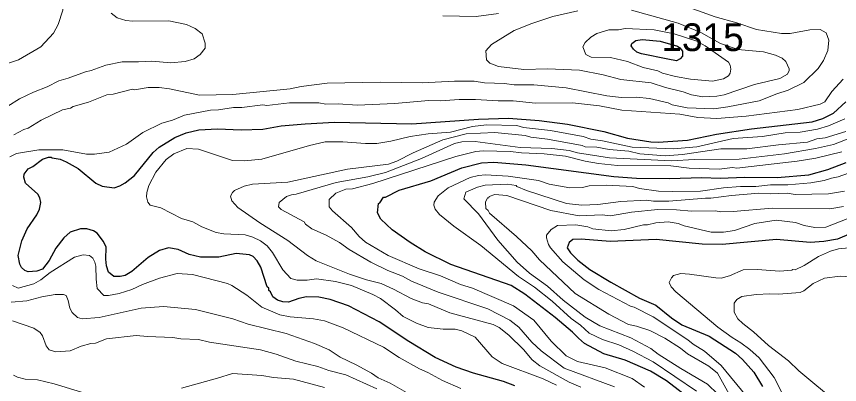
# Model space of a CAD drawing. Extents: x 598.3 to 623.2, y 6902.2 to 6930.1.
# Drawn here: x 610.928 to 613.305, y 6918.158 to 6919.22 of the extents above; entities that cross this region are included whole.
import ezdxf

# ---------------------------------------------------------------- set-up
doc = ezdxf.new("R2010")
doc.units = 0
doc.header["$LTSCALE"] = 0.032
doc.layers.add('1', color=7, linetype='Continuous', lineweight=25)
doc.layers.add('2', color=7, linetype='Continuous', lineweight=13)
doc.layers.add('21', color=7, linetype='Continuous')

msp = doc.modelspace()

# ---------------------------------------------------------------- linework, layer by layer
at = {"layer": '1'}
msp.add_lwpolyline([(612.7047, 6919.1422), (612.7161, 6919.1508), (612.7343, 6919.1536), (612.7865, 6919.1486), (612.8365, 6919.1339), (612.8437, 6919.1289), (612.8509, 6919.1195), (612.851, 6919.1055), (612.8448, 6919.0978), (612.8341, 6919.0914), (612.8084, 6919.0966), (612.7327, 6919.1123), (612.7193, 6919.1166), (612.7091, 6919.1257), (612.7032, 6919.1353)], close=True, dxfattribs=at)
for points in [[(611.3847, 6918.8711), (611.4181, 6918.8843), (611.4541, 6918.8926), (611.5085, 6918.896), (611.5763, 6918.8926), (611.6393, 6918.8943), (611.6921, 6918.9039), (611.7611, 6918.9105), (611.8465, 6918.9145), (612.069, 6918.9096), (612.2616, 6918.9234), (612.3488, 6918.9266), (612.4368, 6918.9194), (612.5194, 6918.9089), (612.624, 6918.8877), (612.692, 6918.869), (612.7596, 6918.8578), (612.781, 6918.8572), (612.8652, 6918.8634), (612.949, 6918.8806), (613.0504, 6918.8959), (613.2253, 6918.9156), (613.2566, 6918.9259), (613.2869, 6918.9411), (613.3225, 6918.9734)], [(612.3669, 6918.1539), (612.3342, 6918.1671), (612.2474, 6918.1909), (612.1978, 6918.2085), (612.1367, 6918.2358), (612.0605, 6918.2819), (611.9755, 6918.3391), (611.887, 6918.385), (611.8336, 6918.4037), (611.8012, 6918.4102), (611.765, 6918.411), (611.7433, 6918.4066), (611.7135, 6918.3957), (611.697, 6918.3965), (611.6814, 6918.4013), (611.6682, 6918.4111), (611.6616, 6918.4255), (611.6569, 6918.4297), (611.6568, 6918.4358), (611.652, 6918.4396), (611.6336, 6918.4969), (611.623, 6918.5144), (611.6117, 6918.5273), (611.6006, 6918.5317), (611.5626, 6918.5356), (611.5124, 6918.5251), (611.4596, 6918.5251), (611.4263, 6918.5335), (611.3942, 6918.5479), (611.367, 6918.5526), (611.3411, 6918.5445), (611.3077, 6918.5247), (611.2612, 6918.4838), (611.2418, 6918.4726), (611.2269, 6918.4693), (611.209, 6918.4701), (611.1939, 6918.4822), (611.1881, 6918.5), (611.1858, 6918.5196), (611.1865, 6918.554), (611.1792, 6918.5706), (611.1608, 6918.5945), (611.1498, 6918.6017), (611.1306, 6918.6069), (611.1128, 6918.6069), (611.0825, 6918.5977), (611.0644, 6918.5811), (611.0418, 6918.5513), (611.0217, 6918.5156), (611.0026, 6918.4912), (610.9862, 6918.4846), (610.9612, 6918.4827), (610.9515, 6918.4873), (610.9424, 6918.4952), (610.9377, 6918.5054), (610.9324, 6918.53), (610.943, 6918.5724), (610.9589, 6918.6075), (610.9862, 6918.6474), (610.9943, 6918.6637), (610.998, 6918.6828), (610.9953, 6918.697), (610.9897, 6918.7067), (610.9542, 6918.7389), (610.9494, 6918.7563), (610.9499, 6918.7648), (610.9615, 6918.7801), (610.975, 6918.7873), (611.0028, 6918.8084), (611.0205, 6918.8141), (611.0283, 6918.8141), (611.0305, 6918.8118), (611.0539, 6918.8078), (611.0712, 6918.8009), (611.106, 6918.7811), (611.157, 6918.7387), (611.1756, 6918.7304), (611.21, 6918.7251), (611.2264, 6918.7309), (611.2418, 6918.7398), (611.2688, 6918.7613), (611.322, 6918.8274), (611.3398, 6918.8426), (611.3847, 6918.8711)], [(611.9701, 6918.653), (611.9728, 6918.6798), (611.9773, 6918.6822), (611.9879, 6918.6982), (611.9932, 6918.6987), (612.0327, 6918.7187), (612.1244, 6918.746), (612.214, 6918.7834), (612.2704, 6918.7971), (612.3063, 6918.7995), (612.3986, 6918.7922), (612.6528, 6918.7582), (612.7182, 6918.7536), (612.8134, 6918.7519), (612.9073, 6918.7551), (612.9601, 6918.7534), (613.03, 6918.7558), (613.1243, 6918.7551), (613.2156, 6918.7631), (613.2712, 6918.7786), (613.3241, 6918.7986)], [(612.8843, 6918.1072), (612.8044, 6918.1691), (612.7585, 6918.1969), (612.6858, 6918.2283), (612.6236, 6918.2465), (612.5676, 6918.2761), (612.5509, 6918.2915), (612.5338, 6918.3088), (612.4831, 6918.3515), (612.3956, 6918.4185), (612.3561, 6918.4438), (612.1818, 6918.5047), (612.1078, 6918.5407), (612.0646, 6918.5674), (612.0124, 6918.6041), (611.9796, 6918.6347), (611.9701, 6918.653)], [(613.3367, 6918.5936), (613.2987, 6918.577), (613.2593, 6918.5704), (613.22, 6918.5673), (613.1223, 6918.5761), (612.9658, 6918.5616), (612.9075, 6918.5633), (612.7746, 6918.5761), (612.6418, 6918.5704), (612.5589, 6918.5769), (612.5345, 6918.5761), (612.5234, 6918.5676), (612.5183, 6918.5527), (612.528, 6918.5379), (612.5486, 6918.5164), (612.5838, 6918.4901), (612.6438, 6918.4536), (612.7266, 6918.4074), (612.7739, 6918.3867), (612.8195, 6918.3504), (612.8494, 6918.3304), (612.928, 6918.2976), (613.0044, 6918.2485), (613.0243, 6918.2303), (613.057, 6918.194), (613.0824, 6918.1525)]]:
    msp.add_lwpolyline(points, dxfattribs=at)
at = {"layer": '2'}
for points in [[(610.8687, 6919.0732), (610.9334, 6919.0944), (610.9979, 6919.1324), (611.0351, 6919.172), (611.0478, 6919.1964), (611.0619, 6919.2381), (611.0602, 6919.3236), (611.0546, 6919.3458), (611.0334, 6919.3963), (611.0003, 6919.439), (610.9705, 6919.4702), (610.9399, 6919.4899), (610.9158, 6919.4975)], [(612.4213, 6919.0229), (612.5152, 6919.014), (612.6324, 6918.9905), (612.6751, 6918.9865), (612.7178, 6918.9873), (612.7559, 6918.9834), (612.8095, 6918.9703), (612.8214, 6918.9646), (612.8645, 6918.9559), (612.9412, 6918.9534), (612.9818, 6918.9588), (613.0724, 6918.9762), (613.1236, 6918.997), (613.1558, 6919.0074), (613.2014, 6919.0295), (613.2432, 6919.0697), (613.2584, 6919.0927), (613.271, 6919.1215), (613.2733, 6919.1517), (613.2661, 6919.1725), (613.2482, 6919.1824), (613.2189, 6919.1816), (613.1618, 6919.1706), (613.1371, 6919.1703), (613.0643, 6919.1818), (613.0084, 6919.2011), (612.9455, 6919.2185), (612.8568, 6919.2503)], [(611.2009, 6919.2289), (611.2184, 6919.2163), (611.244, 6919.208), (611.2641, 6919.206), (611.3676, 6919.2075), (611.4186, 6919.1963), (611.4433, 6919.1855), (611.4639, 6919.1696), (611.4729, 6919.1426), (611.473, 6919.1285), (611.4584, 6919.1104), (611.4412, 6919.0975), (611.4147, 6919.0899), (611.3731, 6919.0861), (611.3185, 6919.091), (611.2805, 6919.0886), (611.233, 6919.0894), (611.186, 6919.0797), (611.1439, 6919.0635), (611.1274, 6919.0602), (611.0766, 6919.0416), (611.0497, 6919.0343), (611.0168, 6919.0167), (610.9768, 6919.0019), (610.9369, 6918.9819), (610.9028, 6918.9609)], [(612.32, 6919.2287), (612.2548, 6919.2197), (612.159, 6919.2213)], [(612.7041, 6919.2384), (612.8385, 6919.2003), (612.9037, 6919.1734), (612.9612, 6919.1422), (612.9752, 6919.1371), (613.0112, 6919.1244), (613.0853, 6919.1175), (613.1193, 6919.1085), (613.1384, 6919.0991), (613.1496, 6919.0898), (613.1592, 6919.0689), (613.1592, 6919.0637), (613.1541, 6919.0536), (613.1323, 6919.0404), (613.0594, 6919.0239), (612.9717, 6918.9939), (612.9504, 6918.9899), (612.9094, 6918.9882), (612.8773, 6918.9939), (612.853, 6919.0028), (612.802, 6919.015), (612.7607, 6919.0279), (612.6734, 6919.038), (612.622, 6919.0513), (612.554, 6919.065), (612.4609, 6919.0683), (612.3925, 6919.0668), (612.32, 6919.0757), (612.2949, 6919.0853), (612.2853, 6919.0948), (612.2833, 6919.1204), (612.2994, 6919.1393), (612.3653, 6919.1798), (612.4159, 6919.1996), (612.4763, 6919.2197), (612.5486, 6919.2358)], [(610.9278, 6918.8244), (610.9924, 6918.8351), (611.0613, 6918.8351), (611.1301, 6918.8223), (611.1534, 6918.8224), (611.1952, 6918.8287), (611.2451, 6918.8518), (611.2922, 6918.8849), (611.3476, 6918.912), (611.3784, 6918.9211), (611.413, 6918.9352), (611.4882, 6918.9493), (611.5112, 6918.9503), (611.5542, 6918.9574), (611.5781, 6918.9575), (611.6388, 6918.9647), (611.6506, 6918.9631), (611.7165, 6918.9711), (611.8009, 6918.9703), (611.821, 6918.9672), (611.857, 6918.9679), (611.912, 6918.9639), (612.0201, 6918.9688), (612.1176, 6918.9776), (612.1522, 6918.976), (612.2062, 6918.98), (612.2537, 6918.98), (612.319, 6918.976), (612.3622, 6918.976), (612.4265, 6918.9696), (612.5338, 6918.9704), (612.6118, 6918.9623), (612.6754, 6918.9493), (612.8436, 6918.9381), (612.8953, 6918.9283), (612.9504, 6918.9259), (613.0346, 6918.9325), (613.1845, 6918.9519), (613.2486, 6918.9665), (613.2625, 6918.9735), (613.2819, 6919.0032), (613.3155, 6919.0392)], [(610.92, 6918.8779), (610.9491, 6918.8941), (610.9612, 6918.8978), (610.9995, 6918.921), (611.0605, 6918.9507), (611.0841, 6918.9556), (611.0912, 6918.9602), (611.1358, 6918.973), (611.1883, 6918.9937), (611.2074, 6918.9952), (611.2631, 6919.0099), (611.2685, 6919.0085), (611.3081, 6919.0148), (611.3398, 6919.0148), (611.3697, 6919.0109), (611.4558, 6918.9931), (611.553, 6918.9946), (611.7181, 6919.0108), (611.7494, 6919.0174), (611.8246, 6919.027), (611.9783, 6919.0303), (612.0989, 6919.0287), (612.1922, 6919.0327), (612.2499, 6919.0327), (612.2796, 6919.028), (612.3368, 6919.0262), (612.365, 6919.023), (612.4213, 6919.0229)], [(613.3194, 6918.9242), (613.2726, 6918.9041), (613.2405, 6918.8943), (613.1906, 6918.8862), (613.1477, 6918.8837), (613.0818, 6918.8733), (612.9971, 6918.8675), (612.8924, 6918.8441), (612.8247, 6918.8377), (612.7058, 6918.8426), (612.6204, 6918.861), (612.5864, 6918.8659), (612.564, 6918.8731), (612.4695, 6918.891), (612.3921, 6918.8991), (612.3724, 6918.9056), (612.2853, 6918.9072), (612.2448, 6918.9024), (612.181, 6918.8861), (612.1169, 6918.8814), (612.0642, 6918.8739), (612.0087, 6918.8603), (611.9682, 6918.8538), (611.9352, 6918.853), (611.87, 6918.8586), (611.819, 6918.8579), (611.7744, 6918.848), (611.6361, 6918.8085), (611.5861, 6918.8032), (611.5516, 6918.8045), (611.4531, 6918.8368), (611.4194, 6918.8391), (611.3819, 6918.8232), (611.3597, 6918.8068), (611.3297, 6918.7704), (611.3102, 6918.7322), (611.3039, 6918.7116), (611.3031, 6918.6998), (611.3072, 6918.6841), (611.3135, 6918.6759), (611.3446, 6918.6675), (611.4045, 6918.6367), (611.4369, 6918.627), (611.4629, 6918.6125), (611.5045, 6918.5967), (611.5267, 6918.5927), (611.5878, 6918.5898), (611.6105, 6918.5832), (611.6323, 6918.573), (611.6513, 6918.5581), (611.6667, 6918.5387), (611.6968, 6918.489), (611.7202, 6918.4637), (611.7385, 6918.4588), (611.7674, 6918.4591), (611.7942, 6918.4628), (611.8492, 6918.4556), (611.8954, 6918.4439), (611.9569, 6918.418), (611.9788, 6918.4063), (612.0226, 6918.3737), (612.044, 6918.3547), (612.0829, 6918.3348), (612.1169, 6918.3227), (612.1598, 6918.318), (612.1943, 6918.3179), (612.2135, 6918.3131), (612.2519, 6918.2942), (612.3018, 6918.2379), (612.3306, 6918.2182), (612.4491, 6918.1744), (612.4876, 6918.1559)], [(611.7685, 6918.5302), (611.711, 6918.5737), (611.6306, 6918.6244), (611.5667, 6918.6686), (611.5496, 6918.6882), (611.546, 6918.7016), (611.5511, 6918.7119), (611.5571, 6918.7181), (611.5854, 6918.7307), (611.6097, 6918.7356), (611.7118, 6918.742), (611.8838, 6918.7794), (612.0019, 6918.7939), (612.0262, 6918.8021), (612.0729, 6918.8262), (612.1587, 6918.8635), (612.2267, 6918.8813), (612.3089, 6918.8854), (612.397, 6918.8764), (612.4129, 6918.8717), (612.4612, 6918.866), (612.5616, 6918.8474), (612.57, 6918.8441), (612.6034, 6918.8425), (612.639, 6918.836), (612.6962, 6918.8311), (612.7281, 6918.8231), (612.8009, 6918.8182), (612.8506, 6918.8215), (612.9615, 6918.8376), (613.0371, 6918.8377), (613.1287, 6918.8498), (613.2118, 6918.8571), (613.2388, 6918.8668), (613.2631, 6918.87), (613.3225, 6918.8877)], [(613.3395, 6918.8702), (613.2874, 6918.8506), (613.2353, 6918.8392), (613.1453, 6918.8239), (613.0148, 6918.8084), (612.8845, 6918.8076), (612.8202, 6918.8037), (612.6398, 6918.8117), (612.5483, 6918.8263), (612.5235, 6918.8329), (612.4735, 6918.8392), (612.3824, 6918.8416), (612.2526, 6918.8594), (612.2134, 6918.8586), (612.193, 6918.8537), (612.0978, 6918.8103), (611.9933, 6918.7695), (611.942, 6918.7567), (611.8508, 6918.7404), (611.7351, 6918.7074), (611.7216, 6918.7056), (611.7076, 6918.7002), (611.6859, 6918.6836), (611.6844, 6918.6711), (611.6922, 6918.6626), (611.7581, 6918.6275), (611.7626, 6918.6209), (611.7809, 6918.6068), (611.8222, 6918.5889), (611.8606, 6918.5682), (611.8884, 6918.5475), (611.951, 6918.5108), (612.0005, 6918.4866), (612.0424, 6918.4707), (612.0686, 6918.4561), (612.1451, 6918.4249), (612.2888, 6918.3759), (612.3528, 6918.344), (612.3783, 6918.3232), (612.4163, 6918.2805), (612.4428, 6918.2548), (612.509, 6918.2052), (612.6544, 6918.151)], [(610.9089, 6918.8149), (610.9278, 6918.8244)], [(612.7413, 6918.1505), (612.7054, 6918.1753), (612.628, 6918.2063), (612.5483, 6918.2242), (612.5155, 6918.2407), (612.4721, 6918.2833), (612.4214, 6918.3434), (612.363, 6918.3849), (612.2443, 6918.4362), (612.2099, 6918.4469), (612.152, 6918.4718), (612.091, 6918.4918), (612.0011, 6918.5303), (611.9356, 6918.5687), (611.9174, 6918.585), (611.8951, 6918.6106), (611.8401, 6918.6592), (611.8309, 6918.6711), (611.8303, 6918.6921), (611.8495, 6918.7101), (611.8788, 6918.7217), (611.8985, 6918.7227), (611.9571, 6918.7379), (612.1965, 6918.8162), (612.2542, 6918.8303), (612.2758, 6918.8319), (612.3541, 6918.8303), (612.3864, 6918.8263), (612.4517, 6918.8238), (612.513, 6918.8166), (612.5697, 6918.802), (612.6088, 6918.7952), (612.6636, 6918.7899), (612.8171, 6918.789), (612.8705, 6918.7826), (612.9574, 6918.7794), (612.9958, 6918.7841), (613.0076, 6918.7826), (613.1825, 6918.802), (613.236, 6918.8107), (613.3113, 6918.8295)], [(613.3598, 6918.7784), (613.3004, 6918.7567), (613.2809, 6918.7535), (613.2603, 6918.7467), (613.2215, 6918.7403), (613.155, 6918.734), (613.1053, 6918.7339), (613.0624, 6918.7292), (613.0182, 6918.7291), (612.9693, 6918.7258), (612.9027, 6918.7162), (612.8232, 6918.7146), (612.7815, 6918.7162), (612.7272, 6918.7234), (612.7078, 6918.7291), (612.6304, 6918.7331), (612.5815, 6918.7308), (612.5621, 6918.7268), (612.5253, 6918.7259), (612.4657, 6918.7362), (612.4353, 6918.747), (612.3481, 6918.759), (612.2824, 6918.7632), (612.2621, 6918.7615), (612.238, 6918.755), (612.1747, 6918.7257), (612.1459, 6918.7026), (612.1342, 6918.6845), (612.1328, 6918.6757), (612.1364, 6918.6636), (612.1495, 6918.6485), (612.1911, 6918.6144), (612.2684, 6918.5587), (612.377, 6918.4694), (612.4238, 6918.4389), (612.475, 6918.3982), (612.53, 6918.348), (612.5567, 6918.3294), (612.5815, 6918.3065), (612.6204, 6918.2878), (612.6668, 6918.2726), (612.7081, 6918.2545), (612.766, 6918.223), (612.8919, 6918.1392)], [(612.9532, 6918.1298), (612.9234, 6918.1594), (612.8459, 6918.2039), (612.7807, 6918.2454), (612.7596, 6918.2619), (612.7016, 6918.2925), (612.6123, 6918.3275), (612.5697, 6918.3521), (612.5065, 6918.4014), (612.4612, 6918.4416), (612.4094, 6918.4791), (612.3737, 6918.5109), (612.3177, 6918.5749), (612.2619, 6918.6509), (612.2192, 6918.6935), (612.2258, 6918.7131), (612.2591, 6918.7275), (612.2815, 6918.7331), (612.3455, 6918.7356), (612.3705, 6918.7323), (612.3731, 6918.7289), (612.4009, 6918.7175), (612.5159, 6918.6807), (612.5601, 6918.675), (612.6061, 6918.6774), (612.6733, 6918.6862), (612.7467, 6918.6902), (612.7669, 6918.6871), (612.8117, 6918.6871), (612.9178, 6918.6959), (612.933, 6918.6953), (612.9923, 6918.7032), (613.0716, 6918.7097), (613.1052, 6918.7081), (613.1534, 6918.7098)], [(613.3158, 6918.6715), (613.2762, 6918.6645), (613.11, 6918.6668), (612.9978, 6918.6572), (612.9618, 6918.6563), (612.9465, 6918.6588), (612.8769, 6918.6579), (612.8333, 6918.6619), (612.7802, 6918.6627), (612.7037, 6918.6554), (612.6431, 6918.645), (612.6192, 6918.6474), (612.5531, 6918.645), (612.4705, 6918.6605), (612.3438, 6918.7031), (612.3095, 6918.7064), (612.2931, 6918.7006), (612.2915, 6918.697), (612.2882, 6918.6964), (612.2825, 6918.684), (612.2835, 6918.6658), (612.2897, 6918.6605), (612.2933, 6918.6527), (612.372, 6918.5846), (612.4157, 6918.5434), (612.4381, 6918.5176), (612.5415, 6918.4208), (612.6385, 6918.3605), (612.695, 6918.3307), (612.7178, 6918.3259), (612.7568, 6918.3134), (612.7996, 6918.2913), (612.8449, 6918.263), (612.8651, 6918.2468), (612.9272, 6918.2106), (612.9521, 6918.1905), (613.0144, 6918.0781)], [(613.1534, 6918.7098), (613.1761, 6918.7065), (613.2731, 6918.7081), (613.3185, 6918.7154)], [(613.3317, 6918.6381), (613.2652, 6918.6116), (613.2332, 6918.611), (613.2022, 6918.6172), (613.1776, 6918.6254), (613.1215, 6918.6319), (613.0599, 6918.6223), (613.0009, 6918.6021), (612.9691, 6918.5972), (612.9337, 6918.598), (612.8557, 6918.6156), (612.8385, 6918.6223), (612.8095, 6918.6272), (612.7742, 6918.624), (612.7504, 6918.6186), (612.7381, 6918.6189), (612.6822, 6918.6053), (612.6447, 6918.6013), (612.592, 6918.6069), (612.5778, 6918.6126), (612.5429, 6918.6191), (612.4901, 6918.6166), (612.4716, 6918.6048), (612.4583, 6918.5888), (612.4583, 6918.5816), (612.4643, 6918.5615), (612.4697, 6918.5525), (612.5058, 6918.5123), (612.5675, 6918.4603), (612.6096, 6918.4322), (612.7005, 6918.3845), (612.7119, 6918.3809), (612.7661, 6918.3534), (612.8662, 6918.2871), (612.8816, 6918.2745), (612.9147, 6918.2547), (612.963, 6918.2131), (613.0345, 6918.1251)], [(613.3315, 6918.5524), (613.3015, 6918.5494), (613.2784, 6918.5427), (613.244, 6918.5278), (613.2027, 6918.5015), (613.1765, 6918.4889), (613.1692, 6918.4902), (613.167, 6918.488), (613.1319, 6918.4855), (613.0665, 6918.4903), (613.0265, 6918.4887), (612.987, 6918.4715), (612.9623, 6918.4653), (612.9469, 6918.4654), (612.8713, 6918.4765), (612.8463, 6918.4781), (612.8253, 6918.4721), (612.8191, 6918.4657), (612.8128, 6918.4521), (612.8181, 6918.4403), (612.8319, 6918.425), (612.9528, 6918.3235), (612.9941, 6918.2936), (613.0198, 6918.2784), (613.0457, 6918.259), (613.0722, 6918.2348), (613.1157, 6918.1785), (613.1678, 6918.0757)], [(612.2105, 6918.147), (612.1576, 6918.17), (612.1161, 6918.1931), (612.0914, 6918.2034), (612.033, 6918.2358), (611.9874, 6918.266), (611.8708, 6918.3218), (611.8169, 6918.3422), (611.7853, 6918.3478), (611.7183, 6918.3535), (611.6883, 6918.3587), (611.6364, 6918.3815), (611.5934, 6918.416), (611.5493, 6918.4436), (611.5368, 6918.4491), (611.4364, 6918.475), (611.3913, 6918.4781), (611.3405, 6918.465), (611.2915, 6918.4468), (611.2612, 6918.4324), (611.2246, 6918.421), (611.1939, 6918.4144), (611.1804, 6918.4151), (611.1612, 6918.4346), (611.1575, 6918.4615), (611.1565, 6918.4995), (611.154, 6918.5109), (611.1483, 6918.5223), (611.1385, 6918.5306), (611.1204, 6918.5325), (611.0953, 6918.5251), (611.0255, 6918.4814), (610.9982, 6918.4597), (610.9774, 6918.4485), (610.9322, 6918.4362), (610.9162, 6918.4435)], [(612.5577, 6918.1499), (612.5235, 6918.1647), (612.4386, 6918.212), (612.4166, 6918.2293), (612.3922, 6918.2593), (612.3493, 6918.3005), (612.3212, 6918.3221), (612.3047, 6918.3307), (612.1792, 6918.365), (612.1175, 6918.3904), (612.1002, 6918.3941), (612.0675, 6918.4064), (612.0168, 6918.4334), (611.9812, 6918.4491), (611.9383, 6918.4604), (611.8894, 6918.4767), (611.7933, 6918.5152), (611.7685, 6918.5302)], [(613.3014, 6918.102), (613.1873, 6918.1975), (613.1574, 6918.2266), (613.0998, 6918.2705), (613.0559, 6918.3097), (613.0251, 6918.3336), (613.011, 6918.3479), (613.0005, 6918.3671), (613.0006, 6918.3924), (613.0082, 6918.4032), (613.0226, 6918.4117), (613.064, 6918.4175), (613.1031, 6918.4199), (613.1279, 6918.4183), (613.1913, 6918.4232), (613.2016, 6918.4282), (613.2288, 6918.4491), (613.2612, 6918.4644), (613.3059, 6918.4709), (613.3372, 6918.4685), (613.3549, 6918.474), (613.3748, 6918.4891), (613.3933, 6918.5123)], [(612.0874, 6918.1155), (612.0068, 6918.1615), (611.972, 6918.1773), (611.9531, 6918.1908), (611.9088, 6918.215), (611.8624, 6918.2369), (611.8303, 6918.2579), (611.7885, 6918.2764), (611.7061, 6918.3056), (611.5967, 6918.3317), (611.5527, 6918.3472), (611.4445, 6918.3746), (611.3519, 6918.3834), (611.2877, 6918.3786), (611.167, 6918.3509), (611.1171, 6918.3479), (611.1035, 6918.3509), (611.0888, 6918.3654), (611.0821, 6918.3781), (611.0772, 6918.4005), (611.0708, 6918.4146), (611.0632, 6918.4173), (611.0398, 6918.4174), (611.0014, 6918.4111), (610.958, 6918.3997), (610.9127, 6918.3957)], [(610.9158, 6918.3419), (610.9779, 6918.3206), (610.9961, 6918.3082), (611.003, 6918.298), (611.0139, 6918.2696), (611.0225, 6918.2585), (611.0412, 6918.2524), (611.0824, 6918.2556), (611.1144, 6918.2685), (611.1424, 6918.2766), (611.1563, 6918.2774), (611.1876, 6918.2896), (611.2738, 6918.2994), (611.3062, 6918.2961), (611.3792, 6918.2937), (611.4021, 6918.2896), (611.4531, 6918.2879), (611.4847, 6918.2799), (611.6323, 6918.2581), (611.6773, 6918.246), (611.7343, 6918.2257), (611.798, 6918.2102), (611.8298, 6918.1982), (611.8784, 6918.186), (611.9679, 6918.1453)], [(611.1159, 6918.1358), (611.0362, 6918.1602), (610.9888, 6918.1713), (610.9525, 6918.1732), (610.931, 6918.1789), (610.9188, 6918.1851)], [(611.8169, 6918.1496), (611.7275, 6918.1739), (611.6698, 6918.1786), (611.6364, 6918.1843), (611.5514, 6918.19), (611.5085, 6918.1759), (611.4045, 6918.1472)]]:
    msp.add_lwpolyline(points, dxfattribs=at)
msp.add_lwpolyline([(612.5701, 6919.1451), (612.586, 6919.1605), (612.6034, 6919.1708), (612.6379, 6919.1816), (612.666, 6919.1817), (612.6852, 6919.1848), (612.7696, 6919.1815), (612.8271, 6919.1695), (612.8924, 6919.1483), (612.9165, 6919.1347), (612.9837, 6919.0878), (612.9887, 6919.0797), (612.9902, 6919.0674), (612.989, 6919.0565), (612.9841, 6919.0487), (612.9699, 6919.04), (612.938, 6919.0336), (612.8742, 6919.0385), (612.8304, 6919.0465), (612.7933, 6919.0566), (612.7802, 6919.0627), (612.7377, 6919.0725), (612.6927, 6919.0902), (612.6431, 6919.1014), (612.5877, 6919.1024), (612.5717, 6919.1102), (612.5635, 6919.1319)], close=True, dxfattribs=at)

# ---------------------------------------------------------------- texts
at = {"layer": '21'}
msp.add_text('1315', height=0.08, dxfattribs=at).set_placement((612.79, 6919.12))

doc.saveas('drawing.dxf')
